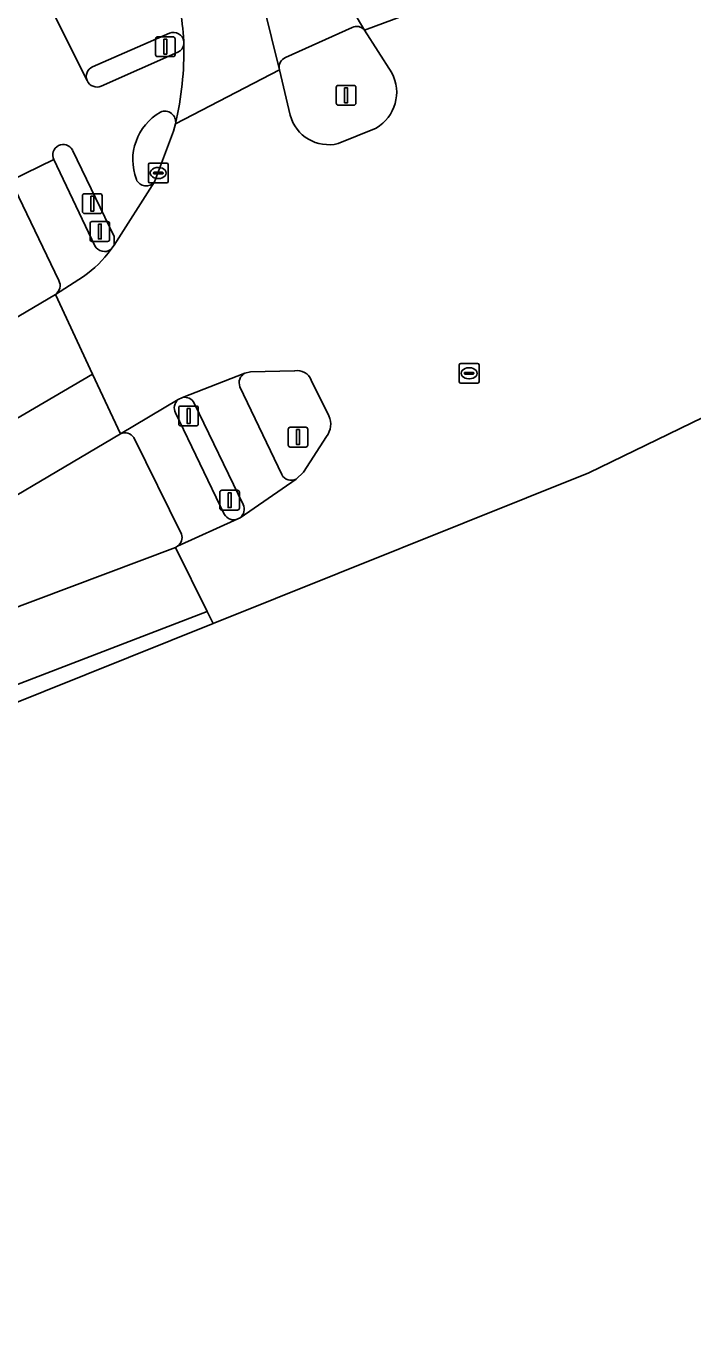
# Model space of a CAD drawing. Extents: x 159279 to 160377, y 384531 to 385888.
# Drawn here: x 159963.2 to 159996.8, y 384530.9 to 384597.1 of the extents above; entities that cross this region are included whole.
import ezdxf

# ---------------------------------------------------------------- set-up
doc = ezdxf.new("R2010")
doc.units = 0
for name, color, linetype in [('IMGEO_Drukknoppaal', 7, 'Continuous'), ('IMGEO_Fietspad_open', 7, 'Continuous'), ('IMGEO_Groenvoorziening', 7, 'Continuous'), ('IMGEO_Kolk', 7, 'Continuous'), ('IMGEO_Lichtmast', 7, 'Continuous'), ('IMGEO_Rijbaan_lokaal_gesloten', 7, 'Continuous'), ('IMGEO_Rijbaan_regionaal_gesloten', 7, 'Continuous'), ('IMGEO_Rioolput', 7, 'Continuous'), ('IMGEO_Verkeerseiland_gesloten', 7, 'Continuous'), ('IMGEO_Verkeersregelinstallatiepaal', 7, 'Continuous'), ('IMGEO_Voetpad_open', 7, 'Continuous')]:
    doc.layers.add(name, color=color, linetype=linetype)

msp = doc.modelspace()

# ---------------------------------------------------------------- linework, layer by layer
at = {"layer": 'IMGEO_Drukknoppaal'}
for p, q in [((159966.01, 384587.78), (159966.01, 384588.58)), ((159966.01, 384588.58), (159966.01, 384587.78)), ((159966.11, 384588.68), (159966.9, 384588.68)), ((159966.9, 384588.68), (159966.11, 384588.68)), ((159967, 384588.58), (159967, 384587.78)), ((159967, 384587.78), (159967, 384588.58)), ((159966.9, 384587.68), (159966.11, 384587.68)), ((159966.11, 384587.68), (159966.9, 384587.68))]:
    msp.add_line(p, q, dxfattribs=at)
msp.add_lwpolyline([(159966.43, 384588.555), (159966.58, 384588.555), (159966.58, 384587.805), (159966.43, 384587.805), (159966.43, 384588.555)], dxfattribs=at)
for centre, start, end in [((159966.11, 384588.58), 90, 180), ((159966.11, 384588.58), 90, 180), ((159966.9, 384588.58), 0, 90), ((159966.9, 384588.58), 360, 90), ((159966.11, 384587.78), 180, 270), ((159966.11, 384587.78), 180, 270), ((159966.9, 384587.78), 270, 0), ((159966.9, 384587.78), 270, 0)]:
    msp.add_arc(centre, 0.1, start, end, dxfattribs=at)
at = {"layer": 'IMGEO_Fietspad_open'}
for points in [[(159966.243, 384594.389), (159964.747, 384597.37), (159962.49, 384601.953)], [(159980.241, 384596.935), (159978.586, 384599.736)], [(159975.148, 384598.183), (159975.95, 384594.935)], [(159976.258, 384595.547), (159979.629, 384597.065)], [(159970.829, 384595.815), (159966.959, 384594.113)], [(159962.046, 384590.063), (159962.395, 384589.339), (159964.569, 384590.399)], [(159965.504, 384590.885), (159967.603, 384586.52), (159967.609, 384586.085), (159969.655, 384589.273)], [(159974.209, 384579.628), (159971.06, 384578.399)], [(159976.076, 384574.51), (159973.961, 384578.94)], [(159971.648, 384578.116), (159974.123, 384573.002)], [(159973.967, 384572.339), (159976.798, 384574.288)]]:
    msp.add_lwpolyline(points, dxfattribs=at)
for centre, radius, start, end in [((159979.856, 384596.629), 0.492, 38.48751, 117.52765), ((159954.343, 384595.97), 16.793, 347.03563, 0.89604), ((159970.614, 384596.292), 0.523, 294.26075, 353.50541), ((159976.47, 384595.057), 0.534, 113.39113, 193.17958), ((159966.733, 384594.593), 0.531, 202.63634, 295.20287), ((159971.338, 384590.384), 2.787, 120.00453, 200.67501), ((159970.17, 384592.301), 0.546, 349.68618, 114.4912), ((159965.039, 384590.637), 0.527, 28.12462, 206.80495), ((159969.231, 384589.617), 0.546, 203.40887, 320.95578), ((159974.463, 384579.148), 0.544, 117.89637, 202.4587), ((159971.174, 384577.883), 0.529, 26.18533, 102.41234), ((159976.542, 384574.742), 0.521, 206.40897, 299.40788), ((159973.642, 384572.765), 0.536, 307.29988, 26.21908)]:
    msp.add_arc(centre, radius, start, end, dxfattribs=at)
at = {"layer": 'IMGEO_Groenvoorziening'}
for points in [[(159964.823, 384584.302), (159962.395, 384589.339), (159962.046, 384590.063)], [(159913.783, 384557.426), (159912.875, 384556.678), (159908.816, 384553.695), (159907.732, 384553.017), (159903.467, 384550.389), (159902.734, 384549.994), (159902.887, 384549.808), (159903.013, 384549.876), (159903.225, 384549.776), (159903.273, 384549.666), (159903.207, 384549.419), (159903.621, 384548.915), (159904.825, 384549.559), (159908.493, 384551.548), (159922.03, 384558.889), (159938.998, 384568.626), (159942.218, 384570.37), (159964.646, 384583.597)]]:
    msp.add_lwpolyline(points, dxfattribs=at)
msp.add_arc((159964.31, 384584.056), 0.569, 306.17069, 25.64212, dxfattribs=at)
at = {"layer": 'IMGEO_Kolk'}
for p, q in [((159969.336, 384589.298), (159969.336, 384590.15)), ((159969.411, 384590.224), (159970.263, 384590.224)), ((159969.595, 384589.718), (159969.595, 384589.73)), ((159970.033, 384589.681), (159969.635, 384589.681)), ((159969.638, 384589.767), (159970.036, 384589.767)), ((159969.824, 384590.004), (159969.849, 384590.004)), ((159970.079, 384589.73), (159970.079, 384589.718)), ((159970.337, 384590.15), (159970.337, 384589.298)), ((159970.263, 384589.224), (159969.411, 384589.224)), ((159969.847, 384589.444), (159969.822, 384589.444))]:
    msp.add_line(p, q, dxfattribs=at)
for points in [[(159969.336, 384589.298), (159969.336, 384590.15)], [(159969.411, 384590.224), (159970.263, 384590.224)], [(159970.337, 384590.15), (159970.337, 384589.298)], [(159970.263, 384589.224), (159969.411, 384589.224)]]:
    msp.add_lwpolyline(points, dxfattribs=at)
for centre, radius, start, end in [((159969.413, 384590.148), 0.0765, 91.55205, 178.44795), ((159969.413, 384590.148), 0.0765, 91.55205, 178.44795), ((159969.635, 384589.727), 0.0403, 85.87752, 175.75265), ((159969.632, 384589.717), 0.0366, 178.93798, 274.71019), ((159970.036, 384589.724), 0.043, 264.86636, 352.45326), ((159970.04, 384589.729), 0.0386, 1.73085, 96.63898), ((159970.261, 384590.148), 0.0765, 1.55205, 88.44795), ((159970.261, 384590.148), 0.0765, 1.55205, 88.44795), ((159969.413, 384589.3), 0.0765, 181.55205, 268.44795), ((159969.413, 384589.3), 0.0765, 181.55205, 268.44795), ((159970.261, 384589.3), 0.0765, 271.55205, 358.44795), ((159970.261, 384589.3), 0.0765, 271.55205, 358.44795)]:
    msp.add_arc(centre, radius, start, end, dxfattribs=at)
for centre, major_axis, ratio, start_param, end_param in [((159969.823, 384589.724), (-0.387, 0.002), 0.722429, 4.712389, 7.853982), ((159969.848, 384589.724), (-0.39, 0.002), 0.717154, 1.570796, 4.712389)]:
    msp.add_ellipse(centre, major_axis=major_axis, ratio=ratio, start_param=start_param, end_param=end_param, dxfattribs=at)
at = {"layer": 'IMGEO_Lichtmast'}
for p, q in [((159978.821, 384593.245), (159978.821, 384594.045)), ((159978.821, 384594.045), (159978.821, 384593.245)), ((159978.921, 384594.145), (159979.711, 384594.145)), ((159979.711, 384594.145), (159978.921, 384594.145)), ((159979.811, 384594.045), (159979.811, 384593.245)), ((159979.811, 384593.245), (159979.811, 384594.045)), ((159979.711, 384593.145), (159978.921, 384593.145)), ((159978.921, 384593.145), (159979.711, 384593.145)), ((159976.396, 384576.004), (159976.396, 384576.804)), ((159976.396, 384576.804), (159976.396, 384576.004)), ((159976.496, 384576.904), (159977.286, 384576.904)), ((159977.286, 384576.904), (159976.496, 384576.904)), ((159977.386, 384576.804), (159977.386, 384576.004)), ((159977.386, 384576.004), (159977.386, 384576.804)), ((159977.286, 384575.904), (159976.496, 384575.904)), ((159976.496, 384575.904), (159977.286, 384575.904))]:
    msp.add_line(p, q, dxfattribs=at)
for points in [[(159979.241, 384594.02), (159979.391, 384594.02), (159979.391, 384593.27), (159979.241, 384593.27), (159979.241, 384594.02)], [(159976.816, 384576.779), (159976.966, 384576.779), (159976.966, 384576.029), (159976.816, 384576.029), (159976.816, 384576.779)]]:
    msp.add_lwpolyline(points, dxfattribs=at)
for centre, start, end in [((159978.921, 384594.045), 90, 180), ((159978.921, 384594.045), 90, 180), ((159979.711, 384594.045), 0, 90), ((159979.711, 384594.045), 360, 90), ((159978.921, 384593.245), 180, 270), ((159978.921, 384593.245), 180, 270), ((159979.711, 384593.245), 270, 0), ((159979.711, 384593.245), 270, 0), ((159976.496, 384576.804), 90, 180), ((159976.496, 384576.804), 90, 180), ((159977.286, 384576.804), 0, 90), ((159977.286, 384576.804), 360, 90), ((159976.496, 384576.004), 180, 270), ((159976.496, 384576.004), 180, 270), ((159977.286, 384576.004), 270, 0), ((159977.286, 384576.004), 270, 0)]:
    msp.add_arc(centre, 0.1, start, end, dxfattribs=at)
at = {"layer": 'IMGEO_Rijbaan_lokaal_gesloten'}
for points in [[(159970.708, 384592.203), (159975.95, 384594.935), (159975.148, 384598.183), (159975.062, 384598.542), (159974.262, 384601.695), (159972.757, 384607.613)], [(159973.702, 384607.961), (159976.759, 384602.774), (159976.813, 384602.684), (159978.438, 384599.994), (159978.586, 384599.736), (159980.241, 384596.935), (159988.777, 384600.107)], [(159971.128, 384596.378), (159971.134, 384596.233)]]:
    msp.add_lwpolyline(points, dxfattribs=at)
for centre, radius, start, end in [((159953.619, 384595.163), 17.551, 3.96967, 15.16407), ((159954.343, 384595.97), 16.793, 347.03563, 0.89604)]:
    msp.add_arc(centre, radius, start, end, dxfattribs=at)
at = {"layer": 'IMGEO_Rijbaan_regionaal_gesloten'}
for points in [[(159988.777, 384600.107), (159980.241, 384596.935), (159981.629, 384594.779)], [(159976.493, 384592.642), (159975.95, 384594.935), (159970.708, 384592.203), (159970.613, 384591.839), (159969.655, 384589.273), (159967.609, 384586.085), (159967.445, 384585.872)], [(159980.838, 384591.989), (159978.917, 384591.206)], [(159972.612, 384566.998), (159991.57, 384574.601), (160012.31, 384584.658), (160012.021, 384585.263), (160008.37, 384583.466), (160005.387, 384582.013), (159999.822, 384579.434)], [(159966.069, 384584.506), (159964.646, 384583.597), (159966.518, 384579.585), (159967.928, 384576.565), (159970.848, 384578.299), (159971.06, 384578.399), (159974.209, 384579.628), (159974.487, 384579.692), (159976.723, 384579.752)], [(159958.64, 384571.086), (159967.928, 384576.565), (159966.518, 384579.585), (159944.427, 384566.65), (159928.053, 384557.713), (159907.664, 384547.081), (159897.767, 384541.889), (159884.337, 384534.871), (159884.337, 384534.871), (159886.356, 384532.513)], [(159977.56, 384579.28), (159978.45, 384577.479)], [(159978.338, 384576.437), (159977.169, 384574.629), (159976.798, 384574.288), (159973.967, 384572.339), (159973.861, 384572.277), (159970.806, 384570.896), (159970.701, 384570.839), (159972.31, 384567.605), (159972.612, 384566.998)], [(159972.31, 384567.605), (159970.701, 384570.839), (159942.546, 384560.256)], [(159921.039, 384547.918), (159972.31, 384567.605)]]:
    msp.add_lwpolyline(points, dxfattribs=at)
for points in [[(159884.337, 384534.871), (159884.337, 384534.871), (159897.767, 384541.889), (159907.664, 384547.081), (159928.053, 384557.713), (159944.427, 384566.65), (159966.518, 384579.585), (159964.646, 384583.597), (159942.218, 384570.37), (159938.998, 384568.626), (159922.03, 384558.889), (159908.493, 384551.548), (159904.825, 384549.559), (159903.621, 384548.915), (159901.363, 384547.727), (159900.598, 384547.324), (159899.242, 384546.611), (159897.025, 384545.445), (159895.669, 384544.732), (159888.739, 384541.086), (159887.376, 384540.369), (159884.919, 384539.076), (159883.557, 384538.359), (159882.035, 384537.559)], [(159972.612, 384566.998), (159972.31, 384567.605), (159921.039, 384547.918), (159910.581, 384543.647), (159908.665, 384542.779), (159908.413, 384542.626), (159908.128, 384542.512), (159907.906, 384542.354), (159906.433, 384541.563), (159905.676, 384541.156), (159904.33, 384540.433), (159902.125, 384539.248), (159900.778, 384538.525), (159894.057, 384534.914), (159892.703, 384534.186), (159890.263, 384532.875), (159888.91, 384532.148), (159887.375, 384531.324), (159887.375, 384531.324), (159887.759, 384530.875), (159912.919, 384543.057)]]:
    msp.add_lwpolyline(points, close=True, dxfattribs=at)
for centre, radius, start, end in [((159979.781, 384593.796), 2.093, 300.32441, 28.01819), ((159978.45, 384593.181), 2.03, 195.40125, 283.31297), ((159962.852, 384589.122), 5.626, 304.86942, 324.71267), ((159976.852, 384579.002), 0.761, 21.44012, 99.72094), ((159977.523, 384577.052), 1.021, 322.97474, 24.75543)]:
    msp.add_arc(centre, radius, start, end, dxfattribs=at)
at = {"layer": 'IMGEO_Rioolput'}
for p, q in [((159985.031, 384579.196), (159985.031, 384580.048)), ((159985.106, 384580.122), (159985.958, 384580.122)), ((159985.519, 384579.902), (159985.544, 384579.902)), ((159986.032, 384580.048), (159986.032, 384579.196)), ((159985.958, 384579.122), (159985.106, 384579.122)), ((159985.29, 384579.616), (159985.29, 384579.628)), ((159985.728, 384579.579), (159985.33, 384579.579)), ((159985.333, 384579.665), (159985.731, 384579.665)), ((159985.542, 384579.342), (159985.517, 384579.342)), ((159985.774, 384579.628), (159985.774, 384579.616))]:
    msp.add_line(p, q, dxfattribs=at)
for points in [[(159985.031, 384579.196), (159985.031, 384580.048)], [(159985.106, 384580.122), (159985.958, 384580.122)], [(159986.032, 384580.048), (159986.032, 384579.196)], [(159985.958, 384579.122), (159985.106, 384579.122)]]:
    msp.add_lwpolyline(points, dxfattribs=at)
for centre, radius, start, end in [((159985.108, 384580.046), 0.0765, 91.55205, 178.44795), ((159985.108, 384580.046), 0.0765, 91.55205, 178.44795), ((159985.956, 384580.046), 0.0765, 1.55205, 88.44795), ((159985.956, 384580.046), 0.0765, 1.55205, 88.44795), ((159985.108, 384579.198), 0.0765, 181.55205, 268.44795), ((159985.108, 384579.198), 0.0765, 181.55205, 268.44795), ((159985.33, 384579.625), 0.0403, 85.87752, 175.75265), ((159985.327, 384579.615), 0.0366, 178.93798, 274.71019), ((159985.731, 384579.622), 0.043, 264.86636, 352.45326), ((159985.735, 384579.627), 0.0386, 1.73085, 96.63898), ((159985.956, 384579.198), 0.0765, 271.55205, 358.44795), ((159985.956, 384579.198), 0.0765, 271.55205, 358.44795)]:
    msp.add_arc(centre, radius, start, end, dxfattribs=at)
for centre, major_axis, ratio, start_param, end_param in [((159985.518, 384579.622), (-0.387, 0.002), 0.722429, 4.712389, 7.853982), ((159985.543, 384579.622), (-0.39, 0.002), 0.717154, 1.570796, 4.712389)]:
    msp.add_ellipse(centre, major_axis=major_axis, ratio=ratio, start_param=start_param, end_param=end_param, dxfattribs=at)
at = {"layer": 'IMGEO_Verkeerseiland_gesloten'}
for points in [[(159979.629, 384597.065), (159976.258, 384595.547)], [(159981.629, 384594.779), (159980.241, 384596.935)], [(159970.409, 384596.771), (159966.52, 384595.079)], [(159971.134, 384596.233), (159971.128, 384596.378)], [(159966.959, 384594.113), (159970.829, 384595.815)], [(159975.95, 384594.935), (159976.493, 384592.642)], [(159969.655, 384589.273), (159970.613, 384591.839), (159970.708, 384592.203)], [(159978.917, 384591.206), (159980.838, 384591.989)], [(159964.569, 384590.399), (159966.637, 384586.058)], [(159967.445, 384585.872), (159967.609, 384586.085), (159967.603, 384586.52), (159965.504, 384590.885)], [(159976.723, 384579.752), (159974.487, 384579.692), (159974.209, 384579.628)], [(159978.45, 384577.479), (159977.56, 384579.28)], [(159971.06, 384578.399), (159970.848, 384578.299)], [(159973.961, 384578.94), (159976.076, 384574.51)], [(159974.123, 384573.002), (159971.648, 384578.116)], [(159970.714, 384577.622), (159973.169, 384572.522)], [(159967.928, 384576.565), (159958.64, 384571.086)], [(159971.005, 384571.508), (159968.596, 384576.381)], [(159976.798, 384574.288), (159977.169, 384574.629), (159978.338, 384576.437)], [(159973.861, 384572.277), (159973.967, 384572.339)], [(159942.546, 384560.256), (159970.701, 384570.839), (159970.806, 384570.896)]]:
    msp.add_lwpolyline(points, dxfattribs=at)
for centre, radius, start, end in [((159979.856, 384596.629), 0.492, 38.48751, 117.52765), ((159970.616, 384596.295), 0.519, 9.23597, 113.44266), ((159970.614, 384596.292), 0.523, 294.26075, 353.50541), ((159966.731, 384594.594), 0.529, 113.5064, 202.74769), ((159976.47, 384595.057), 0.534, 113.39113, 193.17958), ((159966.733, 384594.593), 0.531, 202.63634, 295.20287), ((159979.781, 384593.796), 2.093, 300.32441, 28.01819), ((159971.338, 384590.384), 2.787, 120.00453, 200.67501), ((159970.17, 384592.301), 0.546, 349.68618, 114.4912), ((159978.45, 384593.181), 2.03, 195.40125, 283.31297), ((159965.039, 384590.637), 0.527, 28.12462, 206.80495), ((159969.231, 384589.617), 0.546, 203.40887, 320.95578), ((159967.117, 384586.297), 0.536, 206.42786, 307.64506), ((159976.852, 384579.002), 0.761, 21.44012, 99.72094), ((159974.463, 384579.148), 0.544, 117.89637, 202.4587), ((159971.174, 384577.883), 0.529, 26.18533, 102.41234), ((159971.177, 384577.882), 0.531, 128.28175, 209.32633), ((159977.523, 384577.052), 1.021, 322.97474, 24.75543), ((159968.161, 384576.105), 0.516, 32.40463, 116.79503), ((159976.542, 384574.742), 0.521, 206.40897, 299.40788), ((159973.645, 384572.766), 0.534, 207.12936, 293.87801), ((159973.642, 384572.765), 0.536, 307.29988, 26.21908), ((159970.5, 384571.334), 0.535, 304.98161, 18.99313)]:
    msp.add_arc(centre, radius, start, end, dxfattribs=at)
at = {"layer": 'IMGEO_Verkeersregelinstallatiepaal'}
for p, q in [((159969.698, 384595.695), (159969.698, 384596.495)), ((159969.698, 384596.495), (159969.698, 384595.695)), ((159969.798, 384596.595), (159970.588, 384596.595)), ((159970.588, 384596.595), (159969.798, 384596.595)), ((159970.688, 384596.495), (159970.688, 384595.695)), ((159970.688, 384595.695), (159970.688, 384596.495)), ((159970.588, 384595.595), (159969.798, 384595.595)), ((159969.798, 384595.595), (159970.588, 384595.595)), ((159966.391, 384586.376), (159966.391, 384587.176)), ((159966.391, 384587.176), (159966.391, 384586.376)), ((159966.491, 384587.276), (159967.281, 384587.276)), ((159967.281, 384587.276), (159966.491, 384587.276)), ((159967.381, 384587.176), (159967.381, 384586.376)), ((159967.381, 384586.376), (159967.381, 384587.176)), ((159967.281, 384586.276), (159966.491, 384586.276)), ((159966.491, 384586.276), (159967.281, 384586.276)), ((159970.869, 384577.071), (159970.869, 384577.871)), ((159970.869, 384577.871), (159970.869, 384577.071)), ((159970.969, 384577.971), (159971.759, 384577.971)), ((159971.759, 384577.971), (159970.969, 384577.971)), ((159971.859, 384577.871), (159971.859, 384577.071)), ((159971.859, 384577.071), (159971.859, 384577.871)), ((159971.759, 384576.971), (159970.969, 384576.971)), ((159970.969, 384576.971), (159971.759, 384576.971)), ((159973.044, 384573.721), (159973.834, 384573.721)), ((159973.834, 384573.721), (159973.044, 384573.721)), ((159972.944, 384572.821), (159972.944, 384573.621)), ((159972.944, 384573.621), (159972.944, 384572.821)), ((159973.934, 384573.621), (159973.934, 384572.821)), ((159973.934, 384572.821), (159973.934, 384573.621)), ((159973.834, 384572.721), (159973.044, 384572.721)), ((159973.044, 384572.721), (159973.834, 384572.721))]:
    msp.add_line(p, q, dxfattribs=at)
for points in [[(159970.118, 384596.47), (159970.268, 384596.47), (159970.268, 384595.72), (159970.118, 384595.72), (159970.118, 384596.47)], [(159966.811, 384587.151), (159966.961, 384587.151), (159966.961, 384586.401), (159966.811, 384586.401), (159966.811, 384587.151)], [(159971.289, 384577.846), (159971.439, 384577.846), (159971.439, 384577.096), (159971.289, 384577.096), (159971.289, 384577.846)], [(159973.364, 384573.596), (159973.514, 384573.596), (159973.514, 384572.846), (159973.364, 384572.846), (159973.364, 384573.596)]]:
    msp.add_lwpolyline(points, dxfattribs=at)
for centre, start, end in [((159969.798, 384596.495), 90, 180), ((159969.798, 384596.495), 90, 180), ((159970.588, 384596.495), 0, 90), ((159970.588, 384596.495), 360, 90), ((159969.798, 384595.695), 180, 270), ((159969.798, 384595.695), 180, 270), ((159970.588, 384595.695), 270, 0), ((159970.588, 384595.695), 270, 0), ((159966.491, 384587.176), 90, 180), ((159966.491, 384587.176), 90, 180), ((159967.281, 384587.176), 0, 90), ((159967.281, 384587.176), 360, 90), ((159966.491, 384586.376), 180, 270), ((159966.491, 384586.376), 180, 270), ((159967.281, 384586.376), 270, 0), ((159967.281, 384586.376), 270, 0), ((159970.969, 384577.871), 90, 180), ((159970.969, 384577.871), 90, 180), ((159971.759, 384577.871), 0, 90), ((159971.759, 384577.871), 360, 90), ((159970.969, 384577.071), 180, 270), ((159970.969, 384577.071), 180, 270), ((159971.759, 384577.071), 270, 0), ((159971.759, 384577.071), 270, 0), ((159973.044, 384573.621), 90, 180), ((159973.044, 384573.621), 90, 180), ((159973.834, 384573.621), 0, 90), ((159973.834, 384573.621), 360, 90), ((159973.044, 384572.821), 180, 270), ((159973.044, 384572.821), 180, 270), ((159973.834, 384572.821), 270, 0), ((159973.834, 384572.821), 270, 0)]:
    msp.add_arc(centre, 0.1, start, end, dxfattribs=at)
at = {"layer": 'IMGEO_Voetpad_open'}
for points in [[(159964.747, 384597.37), (159966.243, 384594.389)], [(159966.52, 384595.079), (159970.409, 384596.771)], [(159966.637, 384586.058), (159964.569, 384590.399), (159962.395, 384589.339), (159964.823, 384584.302)], [(159964.646, 384583.597), (159966.069, 384584.506)], [(159970.848, 384578.299), (159967.928, 384576.565)], [(159973.169, 384572.522), (159970.714, 384577.622)], [(159968.596, 384576.381), (159971.005, 384571.508)], [(159970.806, 384570.896), (159973.861, 384572.277)]]:
    msp.add_lwpolyline(points, dxfattribs=at)
for centre, radius, start, end in [((159953.619, 384595.163), 17.551, 3.96967, 15.16407), ((159970.616, 384596.295), 0.519, 9.23597, 113.44266), ((159966.731, 384594.594), 0.529, 113.5064, 202.74769), ((159962.852, 384589.122), 5.626, 304.86942, 324.71267), ((159967.117, 384586.297), 0.536, 206.42786, 307.64506), ((159964.31, 384584.056), 0.569, 306.17069, 25.64212), ((159971.177, 384577.882), 0.531, 128.28175, 209.32633), ((159968.161, 384576.105), 0.516, 32.40463, 116.79503), ((159973.645, 384572.766), 0.534, 207.12936, 293.87801), ((159970.5, 384571.334), 0.535, 304.98161, 18.99313)]:
    msp.add_arc(centre, radius, start, end, dxfattribs=at)

doc.saveas('drawing.dxf')
